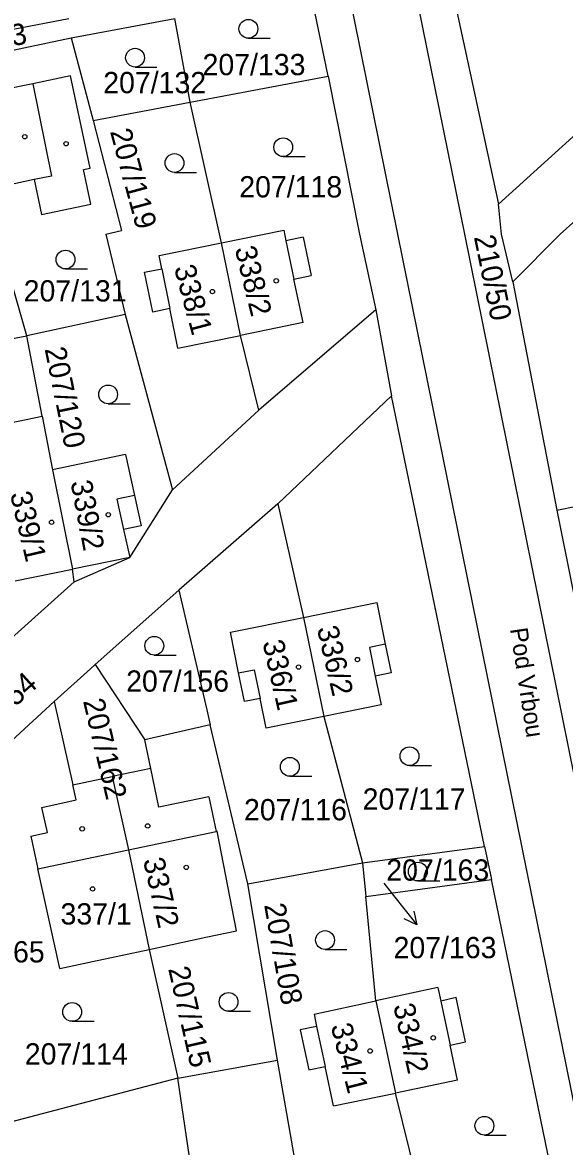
# Model space of a CAD drawing. Extents: x -735249 to -729401, y -1124843 to -1121828.
# Drawn here: x -733341.9 to -733298.6, y -1123572.8 to -1123483.1 of the extents above; entities that cross this region are included whole.
import ezdxf

# ---------------------------------------------------------------- set-up
doc = ezdxf.new("R2010")
doc.units = 0
for name, color, linetype in [('Vrstva 1', 7, 'Continuous'), ('Vrstva 15', 7, 'Continuous'), ('Vrstva 16', 7, 'Continuous'), ('Vrstva 18', 7, 'Continuous'), ('Vrstva 19', 7, 'Continuous'), ('Vrstva 25', 7, 'Continuous'), ('Vrstva 4', 7, 'Continuous')]:
    doc.layers.add(name, color=color, linetype=linetype)

msp = doc.modelspace()

# ---------------------------------------------------------------- linework, layer by layer
at = {"layer": 'Vrstva 1'}
for points in [[(-733306.61, -1123500), (-733329.53, -1123387.06)], [(-733333.22, -1123394.9), (-733311.97, -1123500)], [(-733311.05, -1123464.59), (-733303.9, -1123497.59)], [(-733317.51, -1123487.39), (-733318.88, -1123480.79)], [(-733338.22, -1123482.8), (-733347.14, -1123484.51)], [(-733338.04, -1123484.31), (-733329.76, -1123482.76)], [(-733328.53, -1123489.44), (-733329.76, -1123482.76)], [(-733346.99, -1123486.21), (-733338.04, -1123484.31)], [(-733338.04, -1123484.31), (-733336.27, -1123490.91)], [(-733338.08, -1123487.36), (-733341.1, -1123487.98)], [(-733336.51, -1123494.72), (-733338.08, -1123487.36)], [(-733328.53, -1123489.44), (-733317.51, -1123487.39)], [(-733317.51, -1123487.39), (-733315.01, -1123500)], [(-733341.1, -1123487.98), (-733346.11, -1123489.01)], [(-733336.27, -1123490.91), (-733328.53, -1123489.44)], [(-733326.04, -1123500.69), (-733328.53, -1123489.44)], [(-733303.9, -1123497.59), (-733295.16, -1123489.66)], [(-733336.27, -1123490.91), (-733334, -1123499.7)], [(-733337.05, -1123494.84), (-733336.51, -1123494.72)], [(-733336.46, -1123497.6), (-733337.05, -1123494.84)], [(-733340.98, -1123495.64), (-733344.56, -1123496.39)], [(-733340.98, -1123495.64), (-733340.41, -1123498.42)], [(-733293.99, -1123495.53), (-733298.99, -1123500)], [(-733340.41, -1123498.42), (-733336.46, -1123497.6)], [(-733303.67, -1123500), (-733303.9, -1123497.59)], [(-733341.56, -1123508.11), (-733343.9, -1123500)], [(-733335.26, -1123500), (-733334, -1123499.7)], [(-733335.26, -1123500), (-733333.71, -1123506.41)], [(-733326.04, -1123500.69), (-733321.06, -1123499.67)], [(-733321.06, -1123499.67), (-733320.88, -1123500.52)], [(-733315.01, -1123500), (-733313.7, -1123506.03)], [(-733311.97, -1123500), (-733277.47, -1123670.28)], [(-733277.33, -1123644.79), (-733306.61, -1123500)], [(-733302.76, -1123503.81), (-733303.67, -1123500)], [(-733302.76, -1123503.81), (-733298.99, -1123500)], [(-733331.01, -1123501.71), (-733326.04, -1123500.69)], [(-733324.51, -1123508.08), (-733326.04, -1123500.69)], [(-733319.51, -1123500.23), (-733320.88, -1123500.52)], [(-733319.51, -1123500.23), (-733318.87, -1123503.3)], [(-733330.8, -1123502.76), (-733331.01, -1123501.71)], [(-733332.17, -1123503.04), (-733330.8, -1123502.76)], [(-733331.51, -1123506.22), (-733332.17, -1123503.04)], [(-733320.24, -1123503.59), (-733318.87, -1123503.3)], [(-733319.52, -1123507.05), (-733320.24, -1123503.59)], [(-733302.76, -1123503.81), (-733299.25, -1123522.02)], [(-733330.15, -1123505.94), (-733331.51, -1123506.22)], [(-733329.5, -1123509.11), (-733330.15, -1123505.94)], [(-733313.7, -1123506.03), (-733323.04, -1123514.05)], [(-733313.7, -1123506.03), (-733312.46, -1123512.89)], [(-733333.71, -1123506.41), (-733341.56, -1123508.11)], [(-733333.71, -1123506.41), (-733329.93, -1123520.42)], [(-733319.52, -1123507.05), (-733324.51, -1123508.08)], [(-733329.5, -1123509.11), (-733324.51, -1123508.08)], [(-733323.04, -1123514.05), (-733324.51, -1123508.08)], [(-733356.06, -1123510.83), (-733341.56, -1123508.11)], [(-733340.34, -1123514.54), (-733341.56, -1123508.11)], [(-733312.46, -1123512.89), (-733321.53, -1123521.54)], [(-733305.02, -1123548.88), (-733312.46, -1123512.89)], [(-733329.93, -1123520.42), (-733323.04, -1123514.05)], [(-733346.25, -1123515.76), (-733340.34, -1123514.54)], [(-733340.34, -1123514.54), (-733339.53, -1123518.8)], [(-733333.68, -1123517.59), (-733339.53, -1123518.8)], [(-733333.68, -1123517.59), (-733332.97, -1123520.85)], [(-733339.53, -1123518.8), (-733337.93, -1123526.75)], [(-733333.35, -1123525.81), (-733329.93, -1123520.42)], [(-733299.25, -1123522.02), (-733288.27, -1123519.79)], [(-733332.97, -1123520.85), (-733332.43, -1123523.28)], [(-733321.53, -1123521.54), (-733329.44, -1123528.41)], [(-733321.53, -1123521.54), (-733319.48, -1123530.6)], [(-733299.25, -1123522.02), (-733293.27, -1123551.85)], [(-733332.43, -1123523.28), (-733333.84, -1123523.59)], [(-733333.84, -1123523.59), (-733333.35, -1123525.81)], [(-733337.8, -1123527.75), (-733333.35, -1123525.81)], [(-733342.51, -1123527.68), (-733337.93, -1123526.75)], [(-733337.8, -1123527.75), (-733337.93, -1123526.75)], [(-733350.93, -1123539.54), (-733337.8, -1123527.75)], [(-733329.44, -1123528.41), (-733336.11, -1123534.37)], [(-733329.44, -1123528.41), (-733327.2, -1123537.99)], [(-733319.48, -1123530.6), (-733313.63, -1123529.41)], [(-733313.63, -1123529.41), (-733312.95, -1123532.73)], [(-733325.32, -1123531.78), (-733319.48, -1123530.6)], [(-733319.48, -1123530.6), (-733317.87, -1123538.5)], [(-733324.66, -1123535.03), (-733325.32, -1123531.78)], [(-733312.95, -1123532.73), (-733312.47, -1123535.03)], [(-733339.39, -1123537.3), (-733336.49, -1123534.71)], [(-733336.49, -1123534.71), (-733336.11, -1123534.37)], [(-733336.11, -1123534.37), (-733332.15, -1123540.36)], [(-733324.2, -1123537.32), (-733324.66, -1123535.03)], [(-733312.47, -1123535.03), (-733313.75, -1123535.3)], [(-733313.75, -1123535.3), (-733313.28, -1123537.57)], [(-733349.62, -1123546.74), (-733339.39, -1123537.3)], [(-733339.39, -1123537.3), (-733337.89, -1123543.96)], [(-733322.94, -1123537.07), (-733324.2, -1123537.32)], [(-733322.46, -1123539.44), (-733322.94, -1123537.07)], [(-733313.28, -1123537.57), (-733317.87, -1123538.5)], [(-733327.2, -1123537.99), (-733326.92, -1123539.17)], [(-733317.87, -1123538.5), (-733322.46, -1123539.44)], [(-733317.87, -1123538.5), (-733314.77, -1123550.19)], [(-733326.92, -1123539.17), (-733332.15, -1123540.36)], [(-733323.93, -1123551.86), (-733326.92, -1123539.17)], [(-733331.67, -1123542.66), (-733332.15, -1123540.36)], [(-733331.67, -1123542.66), (-733334.75, -1123543.3)], [(-733331.02, -1123545.76), (-733331.67, -1123542.66)], [(-733337.89, -1123543.96), (-733334.75, -1123543.3)], [(-733337.63, -1123545.17), (-733337.89, -1123543.96)], [(-733334.75, -1123543.3), (-733333.44, -1123549.16)], [(-733340.37, -1123545.77), (-733337.63, -1123545.17)], [(-733339.93, -1123547.78), (-733340.37, -1123545.77)], [(-733327.04, -1123544.92), (-733331.02, -1123545.76)], [(-733327.04, -1123544.92), (-733326.46, -1123547.69)], [(-733341.25, -1123548.07), (-733339.93, -1123547.78)], [(-733341.25, -1123548.07), (-733340.68, -1123550.68)], [(-733326.36, -1123547.66), (-733326.46, -1123547.69)], [(-733324.83, -1123555.62), (-733326.36, -1123547.66)], [(-733333.44, -1123549.16), (-733331.81, -1123557.11)], [(-733314.77, -1123550.19), (-733305.02, -1123548.88)], [(-733305.02, -1123548.88), (-733304.48, -1123551.52)], [(-733323.93, -1123551.86), (-733314.77, -1123550.19)], [(-733314.77, -1123550.19), (-733314.51, -1123552.88)], [(-733338.93, -1123558.64), (-733340.68, -1123550.68)], [(-733321.56, -1123565.96), (-733323.93, -1123551.86)], [(-733314.51, -1123552.88), (-733304.48, -1123551.52)], [(-733299.13, -1123577.58), (-733304.48, -1123551.52)], [(-733313.7, -1123561.22), (-733314.51, -1123552.88)], [(-733327.28, -1123556.14), (-733324.83, -1123555.62)], [(-733331.81, -1123557.11), (-733327.28, -1123556.14)], [(-733336.33, -1123558.08), (-733331.81, -1123557.11)], [(-733331.81, -1123557.11), (-733329.51, -1123567.4)], [(-733338.93, -1123558.64), (-733336.33, -1123558.08)], [(-733308.75, -1123560.16), (-733313.7, -1123561.22)], [(-733308.75, -1123560.16), (-733308.52, -1123561.23)], [(-733307.29, -1123560.96), (-733308.52, -1123561.23)], [(-733306.54, -1123564.5), (-733307.29, -1123560.96)], [(-733318.64, -1123562.28), (-733313.7, -1123561.22)], [(-733313.7, -1123561.22), (-733312.14, -1123568.59)], [(-733318.64, -1123562.28), (-733318.43, -1123563.26)], [(-733318.43, -1123563.26), (-733319.74, -1123563.54)], [(-733319.74, -1123563.54), (-733319.06, -1123566.73)], [(-733307.77, -1123564.76), (-733306.54, -1123564.5)], [(-733307.18, -1123567.56), (-733307.77, -1123564.76)], [(-733329.51, -1123567.4), (-733321.56, -1123565.96)], [(-733319.96, -1123575.07), (-733321.56, -1123565.96)], [(-733319.06, -1123566.73), (-733317.76, -1123566.45)], [(-733317.09, -1123569.61), (-733317.76, -1123566.45)], [(-733329.51, -1123567.4), (-733345.04, -1123571.46)], [(-733327.67, -1123579.81), (-733329.51, -1123567.4)], [(-733307.18, -1123567.56), (-733312.14, -1123568.59)], [(-733317.09, -1123569.61), (-733312.14, -1123568.59)], [(-733309.31, -1123580), (-733312.14, -1123568.59)]]:
    msp.add_lwpolyline(points, dxfattribs=at)
at = {"layer": 'Vrstva 16'}
msp.add_lwpolyline([(-733313.07, -1123551.82), (-733312.3, -1123552.79)], dxfattribs=at)
at = {"layer": 'Vrstva 25'}
for points in [[(-733323.88, -1123484.35), (-733322.13, -1123484.35)], [(-733332.93, -1123486.65), (-733331.18, -1123486.65)], [(-733321.1, -1123493.8), (-733319.35, -1123493.8)], [(-733329.78, -1123495.06), (-733328.03, -1123495.06)], [(-733338.48, -1123502.77), (-733336.73, -1123502.77)], [(-733335.08, -1123513.54), (-733333.33, -1123513.54)], [(-733331.39, -1123533.61), (-733329.64, -1123533.61)], [(-733311.02, -1123542.43), (-733309.27, -1123542.43)], [(-733320.57, -1123543.28), (-733318.82, -1123543.28)], [(-733310.35, -1123551.64), (-733308.6, -1123551.64)], [(-733312.3, -1123552.79), (-733310.441, -1123555.144)], [(-733310.669, -1123554.049), (-733310.441, -1123555.144), (-733311.453, -1123554.669)], [(-733317.76, -1123557.11), (-733316.01, -1123557.11)], [(-733325.46, -1123562.05), (-733323.71, -1123562.05)], [(-733337.95, -1123562.85), (-733336.2, -1123562.85)], [(-733305.04, -1123571.94), (-733303.29, -1123571.94)]]:
    msp.add_lwpolyline(points, dxfattribs=at)
for centre, radius in [((-733323.88, -1123483.6), 0.75), ((-733332.93, -1123485.9), 0.75), ((-733341.73, -1123492.21), 0.175), ((-733338.43, -1123492.77), 0.175), ((-733321.1, -1123493.05), 0.75), ((-733329.78, -1123494.31), 0.75), ((-733338.48, -1123502.02), 0.75), ((-733321.66, -1123503.72), 0.175), ((-733326.75, -1123504.58), 0.175), ((-733335.08, -1123512.79), 0.75), ((-733335.07, -1123522.4), 0.175), ((-733339.59, -1123523), 0.175), ((-733331.39, -1123532.86), 0.75), ((-733315.18, -1123533.96), 0.175), ((-733319.87, -1123534.56), 0.175), ((-733311.02, -1123541.68), 0.75), ((-733320.57, -1123542.53), 0.75), ((-733337.15, -1123547.48), 0.175), ((-733331.92, -1123547.25), 0.175), ((-733310.35, -1123550.89), 0.75), ((-733328.84, -1123550.56), 0.175), ((-733336.32, -1123552.28), 0.175), ((-733317.76, -1123556.36), 0.75), ((-733325.46, -1123561.3), 0.75), ((-733337.95, -1123562.1), 0.75), ((-733309.12, -1123564.17), 0.175), ((-733314.16, -1123565.22), 0.175), ((-733305.04, -1123571.19), 0.75)]:
    msp.add_circle(centre, radius, dxfattribs=at)
at = {"layer": 'Vrstva 4'}
for points in [[(-733341.1, -1123487.98), (-733339.61, -1123495.36)], [(-733339.61, -1123495.36), (-733340.98, -1123495.64)], [(-733320.88, -1123500.52), (-733320.24, -1123503.59)], [(-733330.8, -1123502.76), (-733330.15, -1123505.94)], [(-733332.97, -1123520.85), (-733334.37, -1123521.16)], [(-733334.37, -1123521.16), (-733333.84, -1123523.59)], [(-733333.35, -1123525.81), (-733337.93, -1123526.75)], [(-733312.95, -1123532.73), (-733314.22, -1123532.99)], [(-733314.22, -1123532.99), (-733313.75, -1123535.3)], [(-733324.66, -1123535.03), (-733323.41, -1123534.77)], [(-733323.41, -1123534.77), (-733322.94, -1123537.07)], [(-733333.44, -1123549.16), (-733326.46, -1123547.69)], [(-733340.68, -1123550.68), (-733333.44, -1123549.16)], [(-733308.52, -1123561.23), (-733307.77, -1123564.76)], [(-733318.43, -1123563.26), (-733317.76, -1123566.45)]]:
    msp.add_lwpolyline(points, dxfattribs=at)

# ---------------------------------------------------------------- texts
at = {"layer": 'Vrstva 15'}
msp.add_text('Pod Vrbou', height=1.4, rotation=278.70222, dxfattribs=at).set_placement((-733302.993, -1123531.517))
at = {"layer": 'Vrstva 16'}
msp.add_text('207/163', height=1.7, dxfattribs=at).set_placement((-733312.29, -1123557.81))
at = {"layer": 'Vrstva 18'}
for s, rotation, p in [('207/153', 9.60008, (-733349.567, -1123486.14)), ('207/119', 285.10227, (-733334.935, -1123491.79)), ('210/50', 281.60224, (-733305.884, -1123500.215)), ('207/120', 281.50224, (-733340.155, -1123509.156)), ('207/154', 42.00033, (-733346.706, -1123541.578)), ('207/162', 283.30225, (-733337.09, -1123537.268)), ('207/108', 280.00223, (-733322.629, -1123553.552)), ('207/115', 282.80225, (-733330.291, -1123558.65))]:
    msp.add_text(s, height=1.7, rotation=rotation, dxfattribs=at).set_placement(p)
for s, p in [('207/133', (-733327.54, -1123487.3)), ('207/132', (-733335.47, -1123488.74)), ('207/118', (-733324.61, -1123497.06)), ('207/131', (-733341.82, -1123505.37)), ('207/156', (-733333.64, -1123536.53)), ('207/117', (-733314.76, -1123545.95)), ('207/116', (-733324.23, -1123546.8)), ('207/163', (-733312.87, -1123551.62)), ('207/165', (-733348.36, -1123558.15)), ('207/114', (-733341.73, -1123566.3))]:
    msp.add_text(s, height=1.7, dxfattribs=at).set_placement(p)
at = {"layer": 'Vrstva 19'}
for s, rotation, p in [('338/2', 283.70226, (-733324.979, -1123501.146)), ('338/1', 285.00227, (-733329.826, -1123502.671)), ('339/2', 280.80223, (-733338.087, -1123519.788)), ('339/1', 283.20225, (-733342.92, -1123520.729)), ('336/2', 283.10225, (-733318.42, -1123531.459)), ('336/1', 282.60225, (-733322.762, -1123532.581)), ('337/2', 282.90225, (-733332.301, -1123549.97)), ('334/2', 282.30224, (-733312.322, -1123561.592)), ('334/1', 284.30226, (-733317.317, -1123563.214))]:
    msp.add_text(s, height=1.7, rotation=rotation, dxfattribs=at).set_placement(p)
msp.add_text('337/1', height=1.7, dxfattribs=at).set_placement((-733338.88, -1123555.12))

doc.saveas('drawing.dxf')
